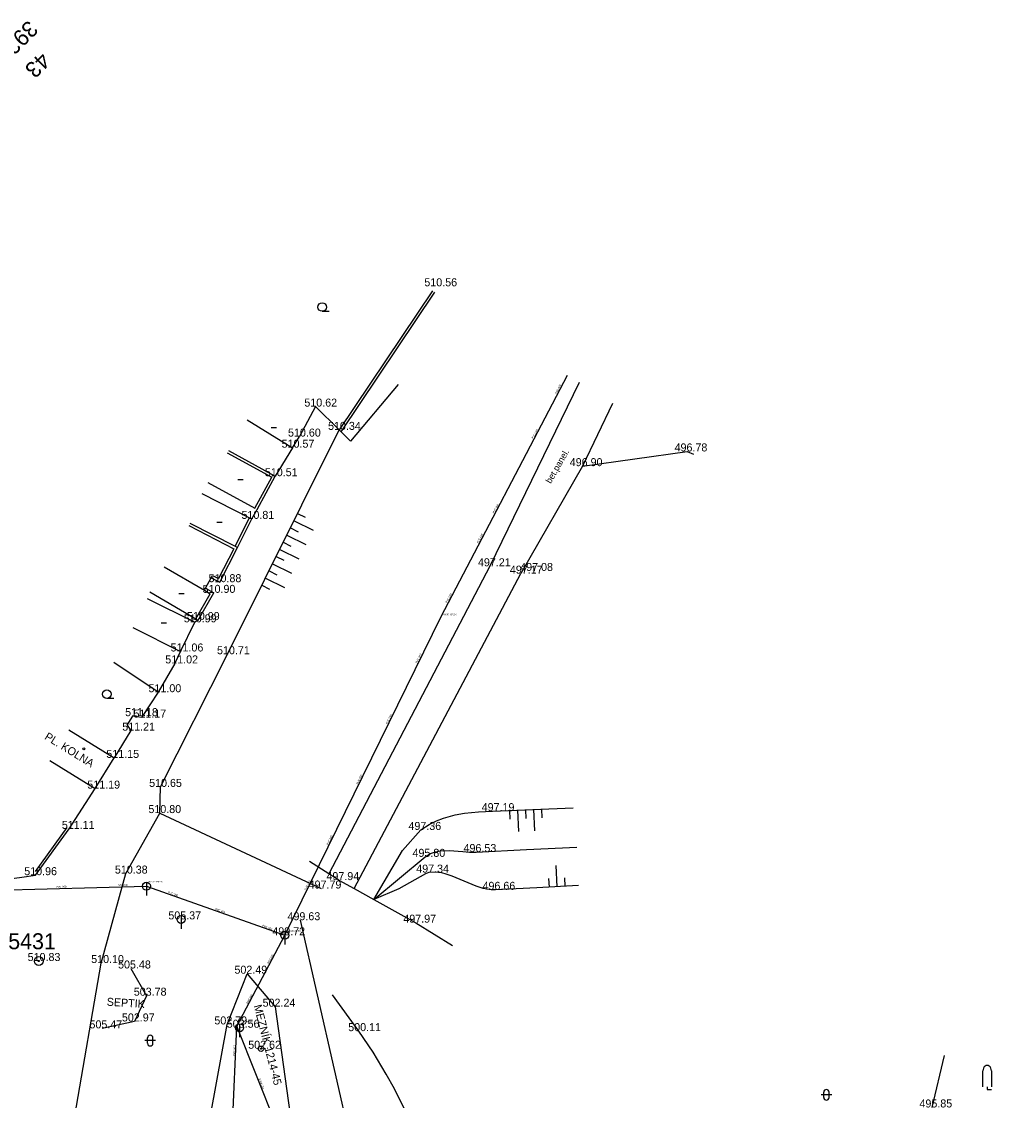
# Model space of a CAD drawing. Extents: x -668867 to -667827, y -1131943 to -1131019.
# Drawn here: x -668321.1 to -668230.2, y -1131321.7 to -1131220.6 of the extents above; entities that cross this region are included whole.
import ezdxf

# ---------------------------------------------------------------- set-up
doc = ezdxf.new("R2010")
doc.units = 0
for name, color, linetype in [('G_Bod_tecka', 7, 'Continuous'), ('G_Bod_vyska', 7, 'Continuous'), ('G_Bodove_pole', 7, 'Continuous'), ('G_Breh_Teren', 7, 'Continuous'), ('G_Budovy-znacky', 7, 'Continuous'), ('G_Budovy_Objekty', 7, 'Continuous'), ('G_Cesty_Schody', 7, 'Continuous'), ('G_Cisla_orientacni', 7, 'Continuous'), ('G_Cisla_popisna', 7, 'Continuous'), ('G_Plochy_zpevnene', 7, 'Continuous'), ('G_Ploty', 7, 'Continuous'), ('G_Ploty_vstupy', 7, 'Continuous'), ('G_Popisy_objektu', 7, 'Continuous'), ('G_Popisy_povrchu', 7, 'Continuous'), ('G_Poznamky_odkaz', 7, 'Continuous'), ('G_Site-kanalizace', 7, 'Continuous'), ('G_Site-Sloupy', 7, 'Continuous'), ('G_Vyskove_srafy', 7, 'Continuous'), ('G_Z_KANAL_podz_kotovane', 7, 'Continuous'), ('G_Zelen-okraj', 7, 'Continuous'), ('G_Zelen-Znacky', 7, 'Continuous'), ('Vrstva 12', 7, 'Continuous'), ('Vrstva 13', 7, 'Continuous'), ('Vrstva 2', 7, 'Continuous'), ('Vrstva 3', 7, 'Continuous'), ('Vrstva 8', 7, 'Continuous')]:
    doc.layers.add(name, color=color, linetype=linetype)

msp = doc.modelspace()

# ---------------------------------------------------------------- linework, layer by layer
at = {"layer": 'G_Bod_tecka'}
for p, q in [((-668293.54, -1131256.7), (-668293.54, -1131256.7)), ((-668291.33, -1131258.88), (-668291.33, -1131258.88)), ((-668295.05, -1131259.51), (-668295.05, -1131259.51)), ((-668295.69, -1131260.55), (-668295.69, -1131260.55)), ((-668258.73, -1131260.9), (-668258.73, -1131260.9)), ((-668268.54, -1131262.28), (-668268.54, -1131262.28)), ((-668297.31, -1131263.22), (-668297.31, -1131263.22)), ((-668299.5, -1131267.22), (-668299.5, -1131267.22)), ((-668277.23, -1131271.66), (-668277.23, -1131271.66)), ((-668274.33, -1131272.35), (-668274.33, -1131272.35)), ((-668273.18, -1131272.1), (-668273.18, -1131272.1)), ((-668302.52, -1131273.15), (-668302.52, -1131273.15)), ((-668303.06, -1131274.15), (-668303.06, -1131274.15)), ((-668304.84, -1131276.91), (-668304.84, -1131276.91)), ((-668304.54, -1131276.7), (-668304.54, -1131276.7)), ((-668306.2, -1131279.64), (-668306.2, -1131279.64)), ((-668301.78, -1131279.9), (-668301.78, -1131279.9)), ((-668306.72, -1131280.76), (-668306.72, -1131280.76)), ((-668308.28, -1131283.46), (-668308.28, -1131283.46)), ((-668310.65, -1131285.7), (-668310.65, -1131285.7)), ((-668309.86, -1131285.83), (-668309.86, -1131285.83)), ((-668310.83, -1131287.06), (-668310.83, -1131287.06)), ((-668312.4, -1131289.61), (-668312.4, -1131289.61)), ((-668314.18, -1131292.49), (-668314.18, -1131292.49)), ((-668308.08, -1131292.33), (-668308.08, -1131292.33)), ((-668276.96, -1131294.6), (-668276.96, -1131294.6)), ((-668308.13, -1131294.78), (-668308.13, -1131294.78)), ((-668316.63, -1131296.26), (-668316.63, -1131296.26)), ((-668283.67, -1131296.36), (-668283.67, -1131296.36)), ((-668278.5, -1131298.43), (-668278.5, -1131298.43)), ((-668283.27, -1131298.88), (-668283.27, -1131298.88)), ((-668319.77, -1131300.6), (-668319.77, -1131300.6)), ((-668311.3, -1131300.45), (-668311.3, -1131300.45)), ((-668282.95, -1131300.36), (-668282.95, -1131300.36)), ((-668291.35, -1131301.06), (-668291.35, -1131301.06)), ((-668293.02, -1131301.85), (-668293.02, -1131301.85)), ((-668276.69, -1131301.97), (-668276.69, -1131301.97)), ((-668306.14, -1131304.74), (-668306.14, -1131304.74)), ((-668294.99, -1131304.82), (-668294.99, -1131304.82)), ((-668284.15, -1131305.05), (-668284.15, -1131305.05)), ((-668296.42, -1131306.23), (-668296.42, -1131306.23)), ((-668319.47, -1131308.64), (-668319.47, -1131308.64)), ((-668313.64, -1131308.83), (-668313.64, -1131308.83)), ((-668310.85, -1131309.34), (-668310.85, -1131309.34)), ((-668299.95, -1131309.83), (-668299.95, -1131309.83)), ((-668309.39, -1131311.89), (-668309.39, -1131311.89)), ((-668297.31, -1131312.92), (-668297.31, -1131312.92)), ((-668310.49, -1131314.3), (-668310.49, -1131314.3)), ((-668301.83, -1131314.58), (-668301.83, -1131314.58)), ((-668300.66, -1131314.89), (-668300.66, -1131314.89)), ((-668313.54, -1131314.95), (-668313.54, -1131314.95)), ((-668289.48, -1131315.21), (-668289.48, -1131315.21)), ((-668298.65, -1131316.86), (-668298.65, -1131316.86))]:
    msp.add_line(p, q, dxfattribs=at)
at = {"layer": 'G_Bodove_pole'}
for radius in [0.412, 0.05]:
    msp.add_circle((-668319.47, -1131308.64), radius, dxfattribs=at)
at = {"layer": 'G_Breh_Teren'}
for points in [[(-668301.78, -1131279.9), (-668291.33, -1131258.88)], [(-668268.54, -1131262.28), (-668258.73, -1131260.9)], [(-668258.73, -1131260.9), (-668258.15, -1131261.15)], [(-668308.08, -1131292.33), (-668301.78, -1131279.9)], [(-668308.13, -1131294.78), (-668308.08, -1131292.33)], [(-668288.09, -1131302.87), (-668285.4, -1131298.28), (-668283.67, -1131296.36), (-668282.9, -1131295.86), (-668282.2, -1131295.51), (-668281.57, -1131295.26), (-668280.45, -1131294.96), (-668279.58, -1131294.8), (-668278.27, -1131294.67), (-668276.96, -1131294.6), (-668273.18, -1131294.45), (-668269.41, -1131294.3)], [(-668311.3, -1131300.45), (-668308.13, -1131294.78)], [(-668288.09, -1131302.87), (-668283.27, -1131298.88), (-668282.78, -1131298.58), (-668282.3, -1131298.41), (-668281.86, -1131298.33), (-668281.04, -1131298.3), (-668279.75, -1131298.39), (-668279.12, -1131298.43), (-668278.5, -1131298.43), (-668273.79, -1131298.2), (-668269.08, -1131297.98)], [(-668292.3, -1131300.46), (-668294.1, -1131299.32)], [(-668313.64, -1131308.83), (-668311.3, -1131300.45)], [(-668291.35, -1131301.06), (-668292.3, -1131300.46)], [(-668276.69, -1131301.97), (-668277.09, -1131301.97), (-668277.84, -1131301.84), (-668278.49, -1131301.64), (-668280.74, -1131300.68), (-668281.3, -1131300.49), (-668281.71, -1131300.38), (-668282.33, -1131300.31), (-668282.94, -1131300.36), (-668283.25, -1131300.46), (-668285.75, -1131301.88), (-668288.09, -1131302.87)], [(-668291.35, -1131301.06), (-668289.91, -1131301.86)], [(-668268.9, -1131301.58), (-668272.8, -1131301.78), (-668276.69, -1131301.97)], [(-668289.91, -1131301.86), (-668288.09, -1131302.87)], [(-668288.09, -1131302.87), (-668284.15, -1131305.05)], [(-668294.99, -1131304.82), (-668290.22, -1131325.81)], [(-668284.15, -1131305.05), (-668280.7, -1131307.18)], [(-668316.1, -1131323.13), (-668313.64, -1131308.83)], [(-668317.69, -1131355.44), (-668313.33, -1131349.94), (-668306.3, -1131339.01), (-668301.83, -1131314.58), (-668299.95, -1131309.83), (-668297.31, -1131312.92)], [(-668285.2, -1131322.52), (-668286.16, -1131320.63), (-668286.92, -1131319.23), (-668288.14, -1131317.18), (-668289.48, -1131315.21), (-668291.97, -1131311.8)], [(-668297.31, -1131312.92), (-668295.47, -1131326.21)]]:
    msp.add_lwpolyline(points, dxfattribs=at)
at = {"layer": 'G_Budovy-znacky'}
for p, q in [((-668297.71, -1131258.65), (-668297.21, -1131258.65)), ((-668300.83, -1131263.54), (-668300.33, -1131263.54)), ((-668302.8, -1131267.54), (-668302.3, -1131267.54)), ((-668306.36, -1131274.22), (-668305.86, -1131274.22)), ((-668308.01, -1131276.95), (-668307.51, -1131276.95))]:
    msp.add_line(p, q, dxfattribs=at)
msp.add_circle((-668315.24, -1131288.77), 0.0875, dxfattribs=at)
at = {"layer": 'G_Budovy_Objekty'}
for p, q in [((-668299.96, -1131257.95), (-668295.69, -1131260.55)), ((-668301.82, -1131261.04), (-668297.65, -1131263.32)), ((-668299.24, -1131266.23), (-668297.65, -1131263.32)), ((-668303.63, -1131263.82), (-668299.24, -1131266.23)), ((-668304.19, -1131264.85), (-668299.73, -1131267.11)), ((-668301.08, -1131269.78), (-668299.73, -1131267.11)), ((-668307.72, -1131271.72), (-668303.96, -1131273.91)), ((-668309.08, -1131274.06), (-668304.76, -1131276.57)), ((-668304.76, -1131276.57), (-668303.4, -1131274.24)), ((-668303.96, -1131273.91), (-668303.4, -1131274.24)), ((-668309.31, -1131274.68), (-668304.84, -1131276.91)), ((-668310.67, -1131277.41), (-668306.2, -1131279.64)), ((-668306.2, -1131279.64), (-668304.84, -1131276.91)), ((-668316.66, -1131286.98), (-668312.4, -1131289.61)), ((-668314.18, -1131292.49), (-668312.4, -1131289.61)), ((-668318.44, -1131289.86), (-668314.18, -1131292.49))]:
    msp.add_line(p, q, dxfattribs=at)
at = {"layer": 'G_Cesty_Schody'}
for p, q in [((-668310.85, -1131309.34), (-668309.39, -1131311.89)), ((-668309.39, -1131311.89), (-668310.49, -1131314.3)), ((-668310.49, -1131314.3), (-668313.54, -1131314.95))]:
    msp.add_line(p, q, dxfattribs=at)
at = {"layer": 'G_Plochy_zpevnene'}
for points in [[(-668268.85, -1131254.45), (-668277.23, -1131271.66)], [(-668265.73, -1131256.4), (-668268.54, -1131262.28)], [(-668268.54, -1131262.28), (-668274.32, -1131272.35)], [(-668277.23, -1131271.66), (-668292.3, -1131300.46)], [(-668289.91, -1131301.86), (-668274.32, -1131272.35)]]:
    msp.add_lwpolyline(points, dxfattribs=at)
at = {"layer": 'G_Ploty'}
for p, q in [((-668282.58, -1131245.85), (-668291.33, -1131258.88)), ((-668291.15, -1131259.06), (-668282.37, -1131245.99)), ((-668285.79, -1131254.64), (-668290.27, -1131259.94)), ((-668293.54, -1131256.7), (-668295.05, -1131259.51)), ((-668291.15, -1131259.06), (-668291.33, -1131258.88)), ((-668290.27, -1131259.94), (-668291.15, -1131259.06)), ((-668301.7, -1131260.82), (-668297.31, -1131263.22)), ((-668295.69, -1131260.55), (-668297.31, -1131263.22)), ((-668299.02, -1131266.35), (-668297.31, -1131263.22)), ((-668300.86, -1131269.9), (-668299.5, -1131267.22)), ((-668305.42, -1131267.84), (-668301.19, -1131270.01)), ((-668305.31, -1131267.62), (-668301.08, -1131269.78)), ((-668301.19, -1131270.01), (-668302.63, -1131272.81)), ((-668302.52, -1131273.15), (-668300.86, -1131269.9)), ((-668301.08, -1131269.78), (-668300.86, -1131269.9)), ((-668303.32, -1131272.74), (-668303.2, -1131272.51)), ((-668303.32, -1131272.74), (-668302.52, -1131273.15)), ((-668303.2, -1131272.51), (-668302.63, -1131272.81)), ((-668304.54, -1131276.7), (-668303.06, -1131274.15)), ((-668303.96, -1131273.91), (-668303.84, -1131273.7)), ((-668303.84, -1131273.7), (-668303.06, -1131274.15)), ((-668304.54, -1131276.7), (-668304.84, -1131276.91)), ((-668304.76, -1131276.57), (-668304.54, -1131276.7)), ((-668308.28, -1131283.46), (-668312.43, -1131280.68)), ((-668306.72, -1131280.76), (-668308.28, -1131283.46)), ((-668308.28, -1131283.46), (-668309.86, -1131285.83)), ((-668311.2, -1131286.53), (-668310.83, -1131287.06)), ((-668309.86, -1131285.83), (-668310.65, -1131285.7)), ((-668310.83, -1131287.06), (-668312.4, -1131289.61)), ((-668316.83, -1131296.12), (-668319.82, -1131300.25)), ((-668319.77, -1131300.6), (-668316.63, -1131296.26)), ((-668325.68, -1131301.42), (-668321.06, -1131300.78))]:
    msp.add_line(p, q, dxfattribs=at)
at = {"layer": 'G_Ploty_vstupy'}
for p, q in [((-668293.54, -1131256.7), (-668291.33, -1131258.88)), ((-668295.69, -1131260.55), (-668295.05, -1131259.51)), ((-668299.5, -1131267.22), (-668299.02, -1131266.35)), ((-668303.84, -1131273.7), (-668303.32, -1131272.74)), ((-668306.72, -1131280.76), (-668306.2, -1131279.64)), ((-668311.2, -1131286.53), (-668310.65, -1131285.7)), ((-668316.63, -1131296.26), (-668314.18, -1131292.49)), ((-668321.06, -1131300.78), (-668319.77, -1131300.6))]:
    msp.add_line(p, q, dxfattribs=at)
at = {"layer": 'G_Site-kanalizace'}
for p, q in [((-668309.39, -1131301.26), (-668309.39, -1131302.51)), ((-668306.14, -1131304.36), (-668306.14, -1131305.61)), ((-668296.42, -1131305.85), (-668296.42, -1131307.1)), ((-668300.66, -1131314.52), (-668300.66, -1131315.77))]:
    msp.add_line(p, q, dxfattribs=at)
for centre in [(-668309.39, -1131301.63), (-668306.14, -1131304.74), (-668296.42, -1131306.23), (-668300.66, -1131314.89)]:
    msp.add_circle(centre, 0.375, dxfattribs=at)
at = {"layer": 'G_Site-Sloupy'}
for radius in [0.25, 0.05]:
    msp.add_circle((-668298.65, -1131316.86), radius, dxfattribs=at)
at = {"layer": 'G_Vyskove_srafy'}
for points in [[(-668295.56, -1131267.39), (-668293.77, -1131268.28)], [(-668295.23, -1131266.72), (-668294.51, -1131267.07)], [(-668295.9, -1131268.06), (-668295.18, -1131268.42)], [(-668296.57, -1131269.4), (-668295.85, -1131269.76)], [(-668296.23, -1131268.73), (-668294.44, -1131269.62)], [(-668296.9, -1131270.08), (-668295.11, -1131270.97)], [(-668297.57, -1131271.42), (-668295.78, -1131272.31)], [(-668297.23, -1131270.75), (-668296.52, -1131271.1)], [(-668297.9, -1131272.09), (-668297.18, -1131272.45)], [(-668298.57, -1131273.43), (-668297.85, -1131273.79)], [(-668298.24, -1131272.76), (-668296.44, -1131273.65)], [(-668275.37, -1131294.54), (-668275.34, -1131295.34)], [(-668274.62, -1131294.51), (-668274.54, -1131296.5)], [(-668273.87, -1131294.48), (-668273.84, -1131295.28)], [(-668273.12, -1131294.45), (-668273.04, -1131296.44)], [(-668272.37, -1131294.42), (-668272.34, -1131295.22)], [(-668270.9, -1131301.68), (-668271, -1131299.68)], [(-668271.64, -1131301.72), (-668271.69, -1131300.92)], [(-668270.15, -1131301.64), (-668270.19, -1131300.84)]]:
    msp.add_lwpolyline(points, dxfattribs=at)
at = {"layer": 'G_Z_KANAL_podz_kotovane'}
for p, q in [((-668281.79, -1131276.36), (-668269.95, -1131253.76)), ((-668296.42, -1131306.23), (-668281.79, -1131276.36)), ((-668326.99, -1131302.11), (-668309.39, -1131301.63)), ((-668309.39, -1131301.63), (-668296.42, -1131306.23)), ((-668300.91, -1131314.75), (-668296.42, -1131306.23)), ((-668302.13, -1131341.76), (-668300.91, -1131314.75)), ((-668287.44, -1131348.54), (-668300.91, -1131314.75))]:
    msp.add_line(p, q, dxfattribs=at)
at = {"layer": 'G_Zelen-okraj'}
for points in [[(-668308.13, -1131294.78), (-668293.02, -1131301.85)], [(-668234.66, -1131317.49), (-668235.8, -1131322.36)]]:
    msp.add_lwpolyline(points, dxfattribs=at)
at = {"layer": 'G_Zelen-Znacky'}
for p, q in [((-668292.93, -1131247.77), (-668292.28, -1131247.77)), ((-668313.09, -1131284.03), (-668312.44, -1131284.03)), ((-668231.03, -1131320.42), (-668231.03, -1131318.92)), ((-668230.23, -1131318.92), (-668230.23, -1131320.42)), ((-668245.94, -1131321.43), (-668245.94, -1131320.93)), ((-668245.44, -1131321.43), (-668245.44, -1131320.93)), ((-668230.63, -1131320.42), (-668230.63, -1131320.67)), ((-668230.63, -1131320.67), (-668230.23, -1131320.67)), ((-668245.19, -1131321.18), (-668246.19, -1131321.18))]:
    msp.add_line(p, q, dxfattribs=at)
for points in [[(-668309.28, -1131316.35), (-668309.28, -1131315.85)], [(-668308.78, -1131316.35), (-668308.78, -1131315.85)], [(-668308.53, -1131316.1), (-668309.53, -1131316.1)]]:
    msp.add_lwpolyline(points, dxfattribs=at)
for centre in [(-668292.93, -1131247.37), (-668313.09, -1131283.63)]:
    msp.add_circle(centre, 0.403, dxfattribs=at)
for centre, start, end in [((-668309.03, -1131315.85), 0, 180), ((-668309.03, -1131316.35), 180, 0), ((-668245.69, -1131320.93), 0, 180), ((-668245.69, -1131321.43), 180, 0)]:
    msp.add_arc(centre, 0.25, start, end, dxfattribs=at)
msp.add_ellipse((-668230.63, -1131318.92), major_axis=(0, 0.5), ratio=0.8, start_param=4.712389, end_param=7.853982, dxfattribs=at)
at = {"layer": 'Vrstva 12'}
for p, q in [((-668281.79, -1131276.36), (-668269.95, -1131253.76)), ((-668296.42, -1131306.23), (-668281.79, -1131276.36)), ((-668300.91, -1131314.75), (-668296.42, -1131306.23)), ((-668302.13, -1131341.76), (-668300.91, -1131314.75)), ((-668287.44, -1131348.54), (-668300.91, -1131314.75))]:
    msp.add_line(p, q, dxfattribs=at)
at = {"layer": 'Vrstva 13'}
for p, q in [((-668326.99, -1131302.11), (-668309.39, -1131301.63)), ((-668309.39, -1131301.63), (-668296.42, -1131306.23))]:
    msp.add_line(p, q, dxfattribs=at)
at = {"layer": 'Vrstva 8'}
for p, q in [((-668281.79, -1131276.36), (-668281.79, -1131276.36)), ((-668309.39, -1131301.63), (-668309.39, -1131301.63)), ((-668296.42, -1131306.23), (-668296.42, -1131306.23)), ((-668300.91, -1131314.75), (-668300.91, -1131314.75))]:
    msp.add_line(p, q, dxfattribs=at)

# ---------------------------------------------------------------- texts
at = {"layer": 'G_Bod_vyska'}
for s, p in [('510.56', (-668283.35, -1131245.43)), ('510.62', (-668294.59, -1131256.7)), ('510.34', (-668292.37, -1131258.88)), ('510.60', (-668296.12, -1131259.51)), ('510.57', (-668296.72, -1131260.55)), ('496.78', (-668259.91, -1131260.9)), ('496.90', (-668269.73, -1131262.28)), ('510.51', (-668298.29, -1131263.22)), ('510.81', (-668300.48, -1131267.22)), ('497.21', (-668278.33, -1131271.66)), ('497.08', (-668274.37, -1131272.1)), ('510.88', (-668303.56, -1131273.15)), ('497.17', (-668275.34, -1131272.35)), ('510.90', (-668304.12, -1131274.15)), ('510.99', (-668305.88, -1131276.91)), ('510.99', (-668305.59, -1131276.7)), ('511.06', (-668307.12, -1131279.64)), ('510.71', (-668302.77, -1131279.9)), ('511.02', (-668307.62, -1131280.76)), ('511.00', (-668309.19, -1131283.46)), ('511.18', (-668311.38, -1131285.7)), ('511.17', (-668310.6, -1131285.83)), ('511.21', (-668311.65, -1131287.06)), ('511.15', (-668313.14, -1131289.61)), ('510.65', (-668309.13, -1131292.33)), ('511.19', (-668314.92, -1131292.49)), ('510.80', (-668309.2, -1131294.78)), ('497.19', (-668277.98, -1131294.6)), ('511.11', (-668317.31, -1131296.26)), ('497.36', (-668284.84, -1131296.36)), ('496.53', (-668279.68, -1131298.43)), ('495.80', (-668284.46, -1131298.88)), ('510.38', (-668312.34, -1131300.45)), ('497.34', (-668284.11, -1131300.36)), ('510.96', (-668320.83, -1131300.6)), ('497.94', (-668292.52, -1131301.06)), ('497.79', (-668294.19, -1131301.85)), ('496.66', (-668277.9, -1131301.97)), ('505.37', (-668307.33, -1131304.74)), ('499.63', (-668296.17, -1131304.82)), ('497.97', (-668285.32, -1131305.05)), ('499.72', (-668297.59, -1131306.23)), ('510.83', (-668320.51, -1131308.64)), ('510.10', (-668314.56, -1131308.83)), ('505.48', (-668312.04, -1131309.34)), ('502.49', (-668301.14, -1131309.83)), ('503.78', (-668310.57, -1131311.89)), ('502.24', (-668298.5, -1131312.92)), ('502.97', (-668311.68, -1131314.3)), ('502.79', (-668303.02, -1131314.58)), ('505.47', (-668314.72, -1131314.95)), ('503.56', (-668301.86, -1131314.89)), ('500.11', (-668290.48, -1131315.21)), ('502.62', (-668299.85, -1131316.86)), ('495.85', (-668236.97, -1131322.36))]:
    msp.add_text(s, height=0.75, dxfattribs=at).set_placement(p)
at = {"layer": 'G_Bodove_pole'}
msp.add_text('5431', height=1.5, dxfattribs=at).set_placement((-668322.33, -1131307.54))
at = {"layer": 'G_Cisla_orientacni'}
msp.add_text('43', height=1.5, rotation=224.5357, dxfattribs=at).set_placement((-668319.29, -1131223.4))
at = {"layer": 'G_Cisla_popisna'}
msp.add_text('3926', height=1.5, rotation=224.5357, dxfattribs=at).set_placement((-668320.45, -1131220.43))
at = {"layer": 'G_Popisy_objektu'}
msp.add_text('PL. KOLNA', height=0.75, rotation=328.3032, dxfattribs=at).set_placement((-668318.99, -1131287.81))
at = {"layer": 'G_Popisy_povrchu'}
msp.add_text('bet.panel.', height=0.6, rotation=60.1132, dxfattribs=at).set_placement((-668271.51, -1131263.96))
at = {"layer": 'G_Poznamky_odkaz'}
for s, rotation, p in [('SEPTIK', 356.399, (-668313.12, -1131312.82)), ('MEZNÍK 1214-45', 284.34, (-668299.34, -1131312.83))]:
    msp.add_text(s, height=0.75, rotation=rotation, dxfattribs=at).set_placement(p)
at = {"layer": 'Vrstva 2'}
for s, p in [('497.89 (495.84)', (-668281.58, -1131276.24)), ('502.52 (498.87)', (-668309.18, -1131301.28)), ('500.46 (496.06)', (-668296.21, -1131305.88)), ('503.55 (496.32)', (-668300.71, -1131314.39))]:
    msp.add_text(s, height=0.1316, dxfattribs=at).set_placement(p)
at = {"layer": 'Vrstva 3'}
for s, rotation, p in [('PVC 600', 62.3476, (-668270.97, -1131255.54)), ('PVC 600', 62.3633, (-668273.16, -1131259.74)), ('PVC 600', 62.3318, (-668276.82, -1131266.73)), ('PVC 600', 62.2874, (-668278.29, -1131269.52)), ('PVC 600', 62.3318, (-668281.22, -1131275.11)), ('PVC 600', 63.9139, (-668284.03, -1131280.77)), ('PVC 600', 63.8684, (-668286.81, -1131286.44)), ('PVC 600', 63.8529, (-668289.58, -1131292.11)), ('PVC 600', 63.9139, (-668292.36, -1131297.78)), ('PVC 200', 1.5307, (-668317.85, -1131301.79)), ('PVC 200', 1.5817, (-668312.14, -1131301.63)), ('PVC 600', 63.9139, (-668294.44, -1131302.03)), ('PVC 300', 340.4422, (-668307.37, -1131302.27)), ('PVC 300', 340.4308, (-668302.96, -1131303.83)), ('PVC 300', 340.4308, (-668298.55, -1131305.4)), ('PVC 600', 62.1876, (-668297.92, -1131308.92)), ('PVC 600', 62.1717, (-668299.89, -1131312.66)), ('PVC 300', 87.4484, (-668301.11, -1131317.53)), ('KAM 600', 291.6879, (-668298.87, -1131319.69))]:
    msp.add_text(s, height=0.176, rotation=rotation, dxfattribs=at).set_placement(p)

doc.saveas('drawing.dxf')
